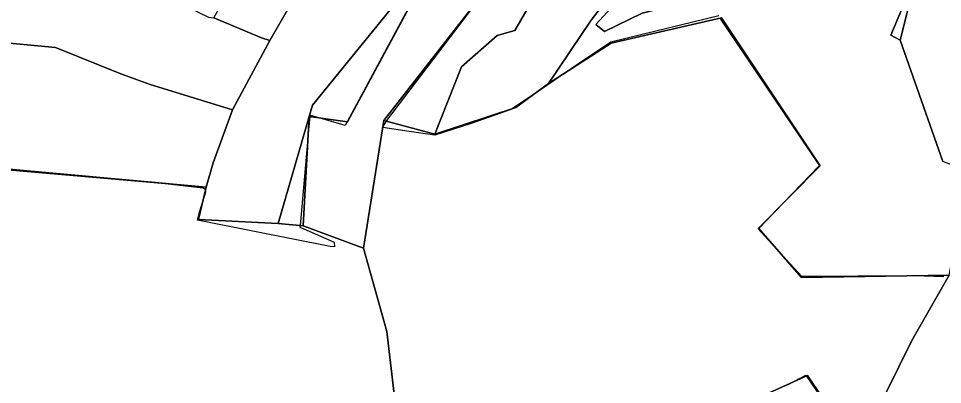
# Model space of a CAD drawing. Extents: x -477304 to -465429, y -1159113 to -1149210.
# Drawn here: x -472128 to -471588, y -1154555 to -1154341 of the extents above; entities that cross this region are included whole.
import ezdxf

# ---------------------------------------------------------------- set-up
doc = ezdxf.new("R2010")
doc.units = 0
doc.layers.add('BPEJ_s', color=7, linetype='Continuous')
doc.layers.add('PUPFL_s', color=7, linetype='Continuous')

msp = doc.modelspace()

# ---------------------------------------------------------------- linework, layer by layer
at = {"layer": 'BPEJ_s'}
for points in [[(-471890.79, -1154317.24), (-471935.82, -1154401.22), (-471936.92, -1154403.28), (-471951.54, -1154399), (-471957.63, -1154397.21), (-471957.71, -1154398.12), (-471958.38, -1154405.74), (-471958.82, -1154410.81), (-471963.3, -1154461.88), (-471963.38, -1154462.87), (-471961.12, -1154463.85), (-471943.4, -1154471.58), (-471943.27, -1154474.27), (-471945.82, -1154474.05), (-471990.04, -1154465.31), (-472023.33, -1154458.73), (-472022.1, -1154454.08), (-472020.19, -1154447.78), (-472018.49, -1154442.18), (-472018.62, -1154441.26), (-472018.7, -1154440.69), (-472019.47, -1154440.31), (-472019.98, -1154440.06), (-472042.28, -1154437.51), (-472149.84, -1154428.14)], [(-471890.79, -1154317.24), (-471935.82, -1154401.22), (-471936.92, -1154403.28), (-471951.54, -1154399), (-471957.63, -1154397.21), (-471957.71, -1154398.12), (-471958.38, -1154405.74), (-471958.82, -1154410.81), (-471963.3, -1154461.88), (-471963.38, -1154462.87), (-471961.12, -1154463.85), (-471943.4, -1154471.58), (-471943.27, -1154474.27), (-471945.82, -1154474.05), (-471990.04, -1154465.31), (-472023.33, -1154458.73), (-472022.1, -1154454.08), (-472020.19, -1154447.78)], [(-471718.62, -1154339.23), (-471764.25, -1154350.36), (-471781.79, -1154354.64), (-471788.74, -1154359.34), (-471801.11, -1154367.72), (-471826.54, -1154384.92), (-471839.11, -1154393.42), (-471839.58, -1154393.74), (-471863.38, -1154402.24), (-471884.63, -1154409.04), (-471899.56, -1154406.84), (-471914.96, -1154404.57), (-471915.3, -1154404.52), (-471914.84, -1154403.84), (-471912.79, -1154400.8), (-471912.04, -1154399.69), (-471855.58, -1154325.03)], [(-471718.62, -1154339.23), (-471764.25, -1154350.36), (-471781.79, -1154354.64), (-471788.74, -1154359.34), (-471801.11, -1154367.72), (-471826.54, -1154384.92), (-471839.11, -1154393.42), (-471839.58, -1154393.74), (-471863.38, -1154402.24), (-471884.63, -1154409.04), (-471899.56, -1154406.84), (-471914.96, -1154404.57), (-471915.3, -1154404.52), (-471914.84, -1154403.84), (-471912.79, -1154400.8), (-471912.04, -1154399.69), (-471855.58, -1154325.03)], [(-471587.16, -1154491.9), (-471604.13, -1154491.28), (-471604.58, -1154491.26), (-471670.02, -1154491.69), (-471683.61, -1154476.86), (-471695.52, -1154463.85), (-471695.18, -1154463.5), (-471680.93, -1154448.71), (-471659.66, -1154426.65), (-471660.24, -1154425.78), (-471717.77, -1154340.49)], [(-471587.16, -1154491.9), (-471604.13, -1154491.28), (-471604.58, -1154491.26), (-471670.02, -1154491.69), (-471683.61, -1154476.86), (-471695.52, -1154463.85), (-471695.18, -1154463.5), (-471680.93, -1154448.71), (-471659.66, -1154426.65), (-471660.24, -1154425.78), (-471717.77, -1154340.49)], [(-472020.19, -1154447.78), (-472018.49, -1154442.18), (-472018.62, -1154441.26), (-472018.7, -1154440.69), (-472019.47, -1154440.31), (-472019.98, -1154440.06), (-472042.28, -1154437.51), (-472149.84, -1154428.14)], [(-471740.14, -1154582.42), (-471678.19, -1154554.84), (-471678.1, -1154554.8), (-471667.7, -1154549.37), (-471667.33, -1154549.92), (-471651, -1154573.99)], [(-471740.14, -1154582.42), (-471678.19, -1154554.84), (-471678.1, -1154554.8), (-471667.7, -1154549.37), (-471667.33, -1154549.92), (-471651, -1154573.99)]]:
    msp.add_lwpolyline(points, dxfattribs=at)
at = {"layer": 'PUPFL_s'}
for points in [[(-471837.82, -1154347.78), (-471848.06, -1154350.73), (-471868.97, -1154369.01), (-471884.48, -1154408.39), (-471914.29, -1154400.4), (-471843.95, -1154310.1), (-471782.26, -1154258.3), (-471787.5, -1154208.08), (-471781.26, -1154208.65), (-471772.05, -1154252.6), (-471770.57, -1154253.93), (-471748.55, -1154273.72), (-471763.47, -1154290.85), (-471771.93, -1154283.95), (-471779.56, -1154292.63), (-471792.26, -1154279.16), (-471833.62, -1154308.86), (-471824.85, -1154317.17), (-471806.7, -1154309.59), (-471779.56, -1154292.63), (-471805.86, -1154320.16), (-471821.72, -1154319.63)], [(-471563.5, -1154271.39), (-471569.92, -1154289.14), (-471594.07, -1154322.28), (-471608.31, -1154336.4), (-471612.51, -1154353.32), (-471617.98, -1154350.44), (-471610.08, -1154331.5), (-471594.94, -1154308.77), (-471580.2, -1154279.46), (-471581.6, -1154248.83), (-471578.64, -1154236.69), (-471571.56, -1154241.01), (-471567.57, -1154246.4), (-471568.02, -1154255.01), (-471569.75, -1154256.33)], [(-471782.26, -1154258.3), (-471843.95, -1154310.1), (-471914.29, -1154400.4), (-471926.3, -1154475.13), (-471961.55, -1154462.05), (-471957.95, -1154398.09), (-471935.7, -1154401.24), (-471888.96, -1154314.59), (-471849.26, -1154277.96), (-471855.2, -1154252.01), (-471834.64, -1154271.76), (-471795.82, -1154265.47)], [(-472118.45, -1154276.25), (-472114.63, -1154279.3), (-472091, -1154297.81), (-472063.16, -1154317.31), (-472016.85, -1154339.92), (-472013.74, -1154340.31), (-471985.85, -1154352.04), (-471981.07, -1154353.65), (-472002.86, -1154394.15), (-472050.95, -1154379.38), (-472068.05, -1154373.16), (-472106.23, -1154357.73), (-472143.62, -1154354.24), (-472181.45, -1154349.57), (-472138.87, -1154258.95), (-472134.66, -1154263.23)], [(-471981.43, -1154283.83), (-471973.92, -1154254.12), (-471944.42, -1154270.02), (-471948.2, -1154283.67), (-471965.54, -1154326.58), (-471981.07, -1154353.65), (-471985.85, -1154352.04), (-472013.74, -1154340.31)], [(-471674.79, -1154269.38), (-471718.59, -1154289.97), (-471745.29, -1154324.08), (-471721.3, -1154284.54), (-471726.92, -1154281.54), (-471746.93, -1154296.63), (-471790.43, -1154344.3), (-471785.46, -1154348.33), (-471763.4, -1154337.64), (-471712.96, -1154324.74)], [(-471745.29, -1154324.08), (-471718.59, -1154289.97), (-471674.79, -1154269.38), (-471712.96, -1154324.74), (-471763.4, -1154337.64), (-471785.46, -1154348.33), (-471790.43, -1154344.3), (-471746.93, -1154296.63), (-471726.92, -1154281.54), (-471721.3, -1154284.54)], [(-471821.72, -1154319.63), (-471805.86, -1154320.16), (-471779.56, -1154292.63), (-471771.93, -1154283.95), (-471763.47, -1154290.85), (-471748.55, -1154273.72), (-471741.12, -1154276.97), (-471766.09, -1154306.48), (-471793.13, -1154341.75), (-471818.22, -1154378.77), (-471837.2, -1154392.79), (-471884.48, -1154408.39), (-471868.97, -1154369.01), (-471848.06, -1154350.73), (-471837.82, -1154347.78)], [(-471546.87, -1154421.86), (-471557.57, -1154425.07), (-471567.69, -1154431.91), (-471587.57, -1154424.46), (-471612.51, -1154353.32), (-471608.31, -1154336.4), (-471594.07, -1154322.28), (-471569.92, -1154289.14), (-471563.5, -1154271.39), (-471522.72, -1154385.84), (-471532.84, -1154381.81), (-471526.05, -1154404.53), (-471538.44, -1154412.68)], [(-471955.98, -1154391.34), (-471907.31, -1154331.52), (-471888.96, -1154314.59), (-471935.7, -1154401.24), (-471957.95, -1154398.09)], [(-471926.3, -1154475.13), (-471914.29, -1154400.4), (-471884.48, -1154408.39), (-471837.2, -1154392.79), (-471818.22, -1154378.77), (-471781.56, -1154355.08), (-471716.96, -1154340.3), (-471659.44, -1154426.99), (-471695.35, -1154463.3), (-471670.21, -1154492.33), (-471583.86, -1154490.96), (-471605.72, -1154529.05), (-471636.34, -1154591.19), (-471649.92, -1154574.53), (-471666.68, -1154549.62), (-471738.57, -1154582.21), (-471845.17, -1154603.75), (-471898.99, -1154614.43), (-471906.1, -1154578.81), (-471912.68, -1154523.9)], [(-472018.16, -1154439.35), (-472150.64, -1154427.27), (-472143.62, -1154354.24), (-472106.23, -1154357.73), (-472068.05, -1154373.16), (-472050.95, -1154379.38), (-472002.86, -1154394.15), (-472014.09, -1154425.09)], [(-471976.15, -1154460.64), (-471957.95, -1154398.09), (-471961.55, -1154462.05)], [(-471689.36, -1154603.75), (-471693.64, -1154609.84), (-471738.57, -1154582.21), (-471666.68, -1154549.62), (-471649.92, -1154574.53), (-471636.34, -1154591.19), (-471643.5, -1154608.15), (-471662.15, -1154652.27), (-471675.48, -1154618.55)]]:
    msp.add_lwpolyline(points, close=True, dxfattribs=at)
for points in [[(-471583.86, -1154490.96), (-471670.21, -1154492.33), (-471695.35, -1154463.3), (-471659.44, -1154426.99), (-471716.96, -1154340.3), (-471781.56, -1154355.08), (-471818.22, -1154378.77), (-471793.13, -1154341.75), (-471766.09, -1154306.48), (-471741.12, -1154276.97), (-471668.47, -1154252.77), (-471645.63, -1154265.51), (-471636.59, -1154269.05), (-471626.65, -1154273.16), (-471608.33, -1154269.66), (-471583.68, -1154248.83)], [(-471580.2, -1154279.46), (-471594.94, -1154308.77), (-471610.08, -1154331.5), (-471617.98, -1154350.44), (-471612.51, -1154353.32), (-471587.57, -1154424.46)], [(-471907.31, -1154331.52), (-471955.98, -1154391.34), (-471957.95, -1154398.09), (-471976.15, -1154460.64), (-472022.72, -1154458.3), (-472018.16, -1154439.35), (-472014.09, -1154425.09), (-472002.86, -1154394.15), (-471981.07, -1154353.65), (-471965.54, -1154326.58)], [(-472829.82, -1154575.42), (-472845.56, -1154551.84), (-472836.02, -1154538.48), (-472718.68, -1154550.96), (-472678.01, -1154544.18), (-472639.66, -1154532.36), (-472545.51, -1154481.81), (-472522.51, -1154471.95), (-472482.74, -1154459.45), (-472445.42, -1154453.37), (-472401.42, -1154423.45), (-472384.09, -1154410.55), (-472379.28, -1154406.61), (-472329.41, -1154411.16), (-472150.64, -1154427.27), (-472018.16, -1154439.35), (-472022.72, -1154458.3), (-471976.15, -1154460.64), (-471961.55, -1154462.05), (-471926.3, -1154475.13), (-471912.68, -1154523.9), (-471906.1, -1154578.81)], [(-471636.34, -1154591.19), (-471605.72, -1154529.05), (-471583.86, -1154490.96), (-471578.76, -1154463.85), (-471566.37, -1154444.68), (-471564.89, -1154452.47), (-471550.47, -1154448.24), (-471533.63, -1154449.76), (-471503.31, -1154475.32), (-471492.22, -1154497.14), (-471488.57, -1154507.25), (-471476.61, -1154511.98), (-471465.19, -1154511.65), (-471457.88, -1154507.21), (-471451.9, -1154510.73), (-471455.28, -1154515.31), (-471479.93, -1154527.02), (-471489.94, -1154530.1), (-471501.72, -1154542.74), (-471507.13, -1154559.24)]]:
    msp.add_lwpolyline(points, dxfattribs=at)

doc.saveas('drawing.dxf')
